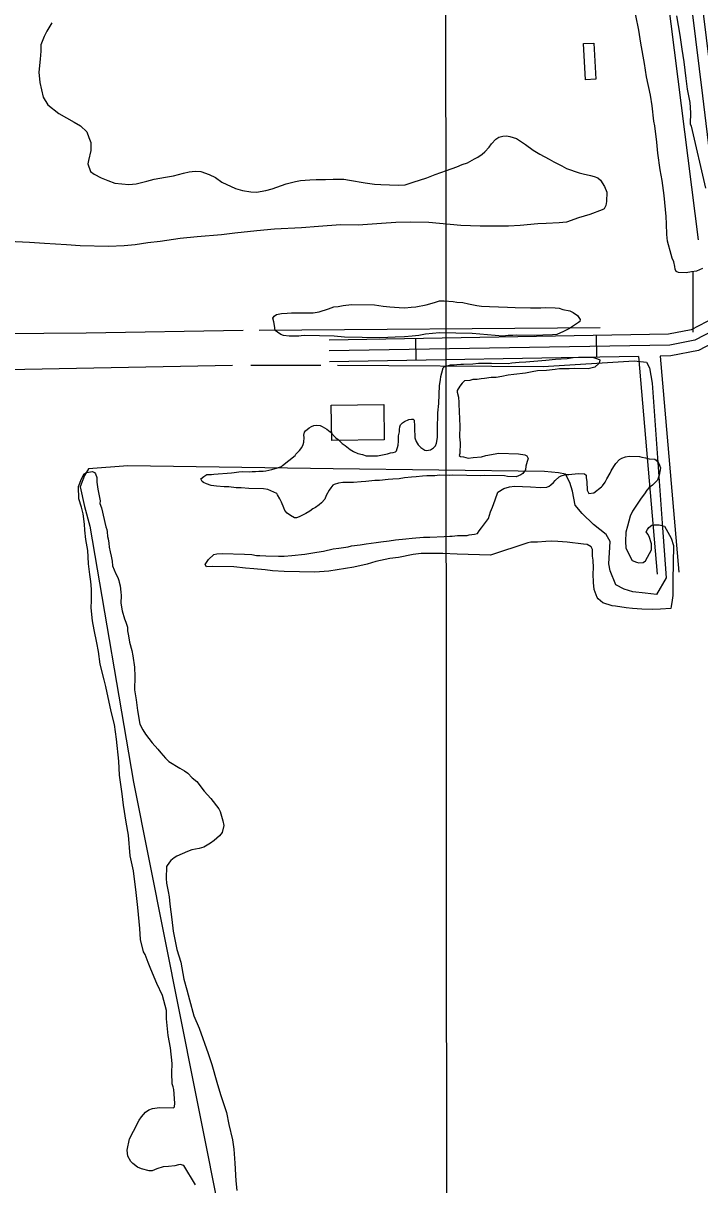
# Model space of a CAD drawing. Extents: x 3297716 to 3335574, y 688621 to 713991.
# Drawn here: x 3306506 to 3307442, y 709221 to 710827 of the extents above; entities that cross this region are included whole.
import ezdxf

# ---------------------------------------------------------------- set-up
doc = ezdxf.new("R2010")
doc.units = 0
for name, color, linetype in [('V-BLDG-OTLN', 7, 'Continuous'), ('V-GRID-MAJR', 7, 'Continuous'), ('V-ROAD-CNTR', 7, 'Continuous'), ('V-SITE-VEGE', 7, 'Continuous'), ('V-TOPO-SHOR', 7, 'Continuous')]:
    doc.layers.add(name, color=color, linetype=linetype)

msp = doc.modelspace()

# ---------------------------------------------------------------- linework, layer by layer
at = {"layer": 'V-BLDG-OTLN'}
for points in [[(3307295.3, 710799.7), (3307298.1, 710749.8), (3307284.1, 710749), (3307281.3, 710798.9)], [(3306932, 710298.8), (3307004.7, 710299.8), (3307005.4, 710251), (3306932.8, 710249.9)]]:
    msp.add_lwpolyline(points, close=True, dxfattribs=at)
at = {"layer": 'V-GRID-MAJR'}
msp.add_spline([(3307097.8, 701143.9), (3307096.4, 703095.2), (3307092, 709156.8), (3307089.8, 712189.6)], degree=3, dxfattribs=at)
at = {"layer": 'V-ROAD-CNTR'}
for p, q in [((3307049.6, 710361), (3307049, 710391)), ((3307299.5, 710365.2), (3307299, 710395.2))]:
    msp.add_line(p, q, dxfattribs=at)
for points in [[(3307416.2, 711270.4), (3307401.6, 711207.3), (3307426.8, 711001.4), (3307460.7, 710728.4), (3307484, 710532.5), (3307484.7, 710461.3), (3307475.4, 710409.8), (3307435.2, 710389), (3307400.5, 710382), (3306929.4, 710374)], [(3307428.6, 711257.4), (3307416.9, 711206.5), (3307441.6, 711003.3), (3307475.6, 710730.2), (3307499, 710533.4), (3307499.7, 710460), (3307488.8, 710399.8), (3307440.2, 710374.7), (3307402.1, 710367), (3307387.3, 710366.7)], [(3307395.1, 711245.5), (3307386.4, 711208.1), (3307411.9, 710999.6), (3307445.8, 710726.6), (3307469.1, 710531.5), (3307469.7, 710462.6), (3307461.9, 710419.7), (3307430.2, 710403.3), (3307398.8, 710396.9), (3306929.1, 710389)], [(3307357.3, 710366.2), (3306929.6, 710359)], [(3307357.3, 710366.2), (3307383, 710065.4)], [(3307387.3, 710366.7), (3307412.9, 710067.9)]]:
    msp.add_lwpolyline(points, dxfattribs=at)
at = {"layer": 'V-SITE-VEGE'}
for points in [[(3307445.6, 710487.8), (3307437.4, 710484.2), (3307430.7, 710483.4), (3307423, 710482.1), (3307412.6, 710482.4), (3307409.3, 710483.9), (3307407.9, 710487.2), (3307407.5, 710490.6), (3307406.2, 710497.3), (3307404, 710502.1), (3307402.2, 710507.4), (3307397.4, 710525.6), (3307396.2, 710535.1), (3307396.1, 710549.9), (3307395.3, 710559.9), (3307392.7, 710589), (3307389.8, 710609.6), (3307387.3, 710624.4), (3307384, 710647.4), (3307382.5, 710662.6), (3307379.7, 710685.1), (3307378.4, 710691.8), (3307376.1, 710712.8), (3307374, 710727.6), (3307368.4, 710753), (3307365.5, 710771.6), (3307360.5, 710799.4), (3307357.6, 710817.5), (3307349.5, 710858.2)], [(3306545.3, 710827.5), (3306538.8, 710816.2), (3306534.8, 710808.7), (3306530.3, 710797.4), (3306530.1, 710788.4), (3306529.3, 710777.4), (3306527.5, 710759.4), (3306529.1, 710745), (3306533.4, 710724.9), (3306539.8, 710714.3), (3306555.2, 710702.5), (3306576.4, 710690.1), (3306585.3, 710685.1), (3306594.1, 710676.8), (3306596.8, 710669.1), (3306599.5, 710662.4), (3306599.7, 710651), (3306596.1, 710637.3), (3306595.5, 710632.5), (3306599, 710621.9), (3306604.2, 710618.5), (3306613.6, 710613.5), (3306623, 710609.5), (3306632.5, 710605.9), (3306652, 710604), (3306662, 710605.2), (3306676.8, 710608.7), (3306686.9, 710611.3), (3306702.7, 710614.3), (3306713.7, 710615.9), (3306727.6, 710619.9), (3306735.7, 710621.6), (3306743.8, 710622.4), (3306751.5, 710622.2), (3306763.3, 710618.1), (3306772.2, 710613.6), (3306780.6, 710607.2), (3306799.5, 710598.7), (3306809.4, 710595.6), (3306820.8, 710593.9), (3306828.9, 710593.7), (3306841.8, 710595.8), (3306850.4, 710598), (3306869.6, 710605.1), (3306882.6, 710608.2), (3306889.7, 710609.4), (3306902.6, 710610.5), (3306911.2, 710610.8), (3306924.1, 710611), (3306935, 710611.7), (3306949.3, 710611.4), (3306957.4, 710610.2), (3306979.2, 710606.4), (3306992, 710604.6), (3307000.6, 710604), (3307024.9, 710603.4), (3307034.4, 710603.6), (3307045.4, 710607.2), (3307064.2, 710613.4), (3307075.7, 710617.9), (3307091.5, 710623.3), (3307105.9, 710628.6), (3307113.2, 710631.8), (3307120.8, 710634), (3307130.5, 710639.5), (3307134.8, 710641.8), (3307141.1, 710645.9), (3307144.5, 710649.2), (3307150.4, 710655.7), (3307153.8, 710660.4), (3307159.7, 710666.9), (3307164.1, 710669.7), (3307169.3, 710671), (3307174.6, 710671.3), (3307179.3, 710670.7), (3307188.3, 710667.7), (3307196.7, 710662.2), (3307201, 710659.3), (3307211.3, 710651.4), (3307220.7, 710645.9), (3307233.8, 710639), (3307239.9, 710635.5), (3307246.5, 710632), (3307251.2, 710630), (3307257.8, 710626), (3307275.3, 710620.4), (3307280.5, 710618.8), (3307290.9, 710616.7), (3307296.1, 710615.1), (3307300.9, 710613.1), (3307304.6, 710610.2), (3307310.1, 710601.5), (3307313.2, 710593.3), (3307312.9, 710580.4)], [(3307409.9, 710837.3), (3307414.5, 710810.5), (3307417, 710791.4), (3307419.9, 710773.7), (3307422.7, 710750.8), (3307424.7, 710735.9), (3307428.1, 710717.3), (3307429.2, 710703.4), (3307428.8, 710688.2), (3307430.2, 710684.8), (3307450.1, 710599.1)], [(3307312.9, 710580.4), (3307311.9, 710575.2), (3307309.9, 710570.5), (3307307, 710569.1), (3307290.1, 710562.4), (3307274.3, 710558), (3307257.5, 710552.2), (3307247.5, 710551), (3307229.4, 710550), (3307217.9, 710549.8), (3307193.6, 710547.5), (3307177.4, 710546.5), (3307138.3, 710546.4), (3307111.2, 710547.5), (3307067, 710551.4), (3307041.3, 710552), (3307021.3, 710551.6), (3307001.7, 710550.1), (3306969.3, 710548), (3306945, 710548.1), (3306914.5, 710546), (3306891.1, 710544.1), (3306853.4, 710542.2), (3306829.1, 710539.9), (3306798.5, 710536.8), (3306780.4, 710534.3), (3306746.5, 710531.8), (3306723.1, 710529.5), (3306695.4, 710525.4), (3306678.2, 710523.4), (3306661, 710520.5), (3306645.7, 710519.4), (3306623.8, 710518.5), (3306584.7, 710519.4), (3306565.7, 710520.8), (3306535.3, 710522.5), (3306514.8, 710523.9), (3306485.8, 710525.1)], [(3307091.9, 710353.2), (3307094.3, 710353.6), (3307097.1, 710354.5), (3307102.4, 710354.9), (3307105.7, 710355.3), (3307111.5, 710355.6), (3307115.3, 710355.5), (3307128.1, 710356.2), (3307135.8, 710356.9), (3307142.4, 710356.8), (3307153.9, 710357), (3307176.7, 710356.5), (3307182, 710357.3), (3307192, 710358.5), (3307201.5, 710358.7), (3307229.2, 710361.4), (3307242.6, 710362.5), (3307258.3, 710363.6), (3307266.9, 710364.8), (3307274.1, 710365.1), (3307283.1, 710365.4), (3307293.6, 710365.1), (3307300.7, 710363.1), (3307303.5, 710361.6), (3307303.4, 710358.2), (3307302.5, 710356.4), (3307296.6, 710351.7), (3307287.5, 710349.1)], [(3306818.3, 710183.9), (3306807.4, 710184.6), (3306800.7, 710184.8), (3306790.3, 710186), (3306784.1, 710186.1), (3306773.2, 710186.8), (3306766, 710188), (3306759.4, 710190), (3306755.2, 710192), (3306753.3, 710193.5), (3306751.5, 710196.9), (3306755.8, 710200.1), (3306760.2, 710202.9), (3306766.4, 710203.2), (3306769.7, 710203.6), (3306794.1, 710205.4), (3306797.9, 710205.8), (3306804.1, 710206.6), (3306808.9, 710207), (3306818.9, 710206.7), (3306822.7, 710207.1), (3306827.4, 710207), (3306831.8, 710207.9), (3306837.9, 710207.7), (3306841.8, 710208.1), (3306849.9, 710209.8), (3306857.6, 710212.5), (3306863.3, 710214.3), (3306864.8, 710215.7), (3306882.3, 710229.5), (3306883.3, 710231.4), (3306888.1, 710236.1), (3306891.6, 710240.3), (3306893.1, 710244.5), (3306894.1, 710247.8), (3306894.7, 710254), (3306894.3, 710257.3), (3306894.9, 710261.6), (3306896.4, 710263.5), (3306901.7, 710267.6), (3306904.6, 710269.5), (3306908, 710270.8), (3306911.8, 710271.2), (3306916.6, 710270.6), (3306919.4, 710269.6), (3306926, 710265.7), (3306930.7, 710262.2), (3306938.6, 710253.9), (3306941.8, 710251.5), (3306947, 710246.1), (3306951.2, 710243.2), (3306958.2, 710237.8), (3306962.9, 710234.8), (3306969, 710232.3), (3306975.2, 710230.7), (3306980.4, 710229.1), (3306996.1, 710228.8), (3307005.2, 710230.5), (3307010, 710231.8), (3307014.3, 710233.1), (3307017.6, 710233.5), (3307021, 710234.4), (3307022.4, 710235.8), (3307024.5, 710243.8), (3307025.1, 710249), (3307025.3, 710256.7), (3307026.4, 710261.9), (3307026.5, 710265.2), (3307027, 710269), (3307028, 710271.8), (3307030.5, 710274.6), (3307033.4, 710276.5), (3307039.6, 710279.2), (3307043, 710279.6), (3307045.4, 710279.5), (3307046.8, 710278.1), (3307047.5, 710269.9), (3307047.4, 710264.2), (3307047.7, 710257.1), (3307047.6, 710253.8), (3307049.4, 710248.9), (3307052.2, 710244.1), (3307055.9, 710240.2), (3307061.5, 710236.8), (3307063.9, 710236.2), (3307069.6, 710237), (3307073.5, 710239.8), (3307076.4, 710242.6), (3307077.9, 710246.4), (3307079.1, 710254.4), (3307079.2, 710260.6), (3307078.9, 710265.4), (3307079.4, 710288.2), (3307081.1, 710301.1), (3307081.7, 710326.3), (3307083.3, 710333.9), (3307083.9, 710338.6), (3307085, 710343.8), (3307087, 710350.5), (3307088.5, 710351.9), (3307091.9, 710353.2)], [(3307287.5, 710349.1), (3307269, 710349.5), (3307261.3, 710349.2), (3307248, 710349.1), (3307241.8, 710348.3), (3307229.8, 710347.1), (3307217.4, 710346.5), (3307210.3, 710345.2), (3307200.7, 710343), (3307184.9, 710341.5), (3307176.8, 710340.3), (3307168.2, 710338.6), (3307160.1, 710337.3), (3307153.4, 710337), (3307144.3, 710335.8), (3307139.6, 710335.4), (3307133.8, 710334.6), (3307128.1, 710334.3), (3307123.8, 710332.9), (3307116.6, 710332.6), (3307113.2, 710329.4), (3307109.8, 710325.2), (3307106.3, 710319.1), (3307106.3, 710316.7), (3307108, 710310), (3307108.8, 710302.8), (3307108.7, 710300.4), (3307109.9, 710269.9), (3307109.6, 710255.2), (3307110.3, 710247), (3307110, 710232.3), (3307109, 710229.5), (3307110.8, 710228), (3307115.1, 710227.4), (3307121.7, 710225.8), (3307128.4, 710226.6), (3307139.9, 710227.3), (3307146.1, 710229.5), (3307163.8, 710232.5), (3307191.4, 710231.8), (3307200, 710230.2), (3307202.8, 710228.7), (3307204.6, 710225.3), (3307203.1, 710221.1), (3307201.5, 710214.4), (3307200.9, 710209.7), (3307197.4, 710204.5), (3307194.5, 710202.7), (3307187.8, 710200), (3307175.9, 710200.3), (3307171.7, 710201.3), (3307144.5, 710201.9), (3307139.3, 710201.1), (3307100.2, 710202), (3307095.5, 710201.7), (3307082.1, 710202), (3307075.4, 710201.2), (3307072.6, 710201.3), (3307064.5, 710201), (3307058.3, 710200.6), (3307049.7, 710199.9), (3307043, 710199.6), (3307033.5, 710198.4), (3307026.3, 710197.1), (3307017.2, 710196.8), (3307011, 710196), (3306999.1, 710194.9), (3306992.4, 710194.6), (3306980, 710193.4), (3306973.3, 710193.1), (3306962.8, 710191.9), (3306958.5, 710192), (3306948.1, 710191.8), (3306942.3, 710191), (3306936.1, 710189.2), (3306934.2, 710188.3), (3306931.7, 710184.6), (3306929.2, 710181.3), (3306925.3, 710173.8), (3306923.2, 710169), (3306918.8, 710163.9), (3306915.4, 710161.1), (3306910.1, 710157.4), (3306906.7, 710155.6), (3306902.4, 710152.4), (3306897.1, 710149.2), (3306887.9, 710144.6), (3306884.1, 710143.3), (3306881.2, 710143.3), (3306875.6, 710146.3), (3306871.3, 710149.8), (3306868.1, 710153.2), (3306866.3, 710157), (3306863.1, 710164.7), (3306860.9, 710169.5), (3306857.6, 710174.9), (3306856.7, 710176.8), (3306852.5, 710178.8), (3306844.5, 710182.3), (3306838.3, 710183.4), (3306818.3, 710183.9)], [(3307325.9, 710218.2), (3307330.8, 710223.8), (3307334.2, 710225.6), (3307339, 710227.4), (3307344.2, 710228.2), (3307358.5, 710227.9), (3307361.8, 710226.9), (3307367, 710226.3), (3307371.8, 710224.7), (3307379.8, 710224.1), (3307381.7, 710223.1), (3307385.4, 710218.2), (3307387.7, 710212.4), (3307386, 710202), (3307383.5, 710195.4), (3307376.6, 710188.4), (3307371.8, 710185.2), (3307368.8, 710181.4), (3307365.4, 710176.3), (3307361, 710170.2), (3307356.5, 710163.6), (3307349.1, 710152.4), (3307345.6, 710145.3), (3307341.9, 710131.6), (3307339.8, 710123.1), (3307339.1, 710110.2), (3307339.8, 710101.6), (3307345.3, 710090.1), (3307348.5, 710084.3), (3307354.6, 710081.8), (3307357.9, 710080.7), (3307363.6, 710081.6), (3307367, 710083.9), (3307375, 710098.9), (3307375.2, 710107), (3307372.1, 710117.1), (3307370.3, 710120.4), (3307368, 710123.8), (3307369.5, 710127.1), (3307371.4, 710129.9), (3307375.8, 710133.2), (3307379.1, 710133.6), (3307385.8, 710133.4), (3307393.4, 710131.8), (3307402.5, 710114.9), (3307405.6, 710104.9), (3307404.5, 710056.3), (3307404.7, 710046.8), (3307404.5, 710035.8), (3307403.8, 710029.2), (3307402.2, 710020.6), (3307402.1, 710017.8), (3307387.8, 710016.7), (3307376.4, 710016.5), (3307361.6, 710016.8), (3307348.8, 710017.6), (3307340.3, 710018.8), (3307325.5, 710021), (3307320.8, 710021.6), (3307308, 710025.7), (3307301.5, 710031.1), (3307300.1, 710033), (3307296.1, 710044.1), (3307294.9, 710053.6), (3307294.7, 710065.5), (3307294.9, 710074.1), (3307294.6, 710084.6), (3307293.8, 710090.3), (3307293.6, 710099.4), (3307291.8, 710103.2), (3307286.1, 710106.2), (3307280.9, 710106.8), (3307258.6, 710109.7), (3307245.7, 710110.5), (3307237.2, 710110.7), (3307229.1, 710110.4), (3307217.6, 710109.7), (3307208.1, 710109.5), (3307204.2, 710108.6), (3307152.4, 710091.7)], [(3307152.4, 710091.7), (3307106.2, 710092.8), (3307086.7, 710093.8), (3307076.3, 710094), (3307056.7, 710094), (3307045.3, 710092.4), (3307025.2, 710088.5), (3307013.2, 710086.9), (3306993.6, 710082.6), (3306981.6, 710079.1), (3306963.4, 710074.7), (3306951.9, 710073.1), (3306929, 710069.4), (3306909.4, 710067.9), (3306867.1, 710068.9), (3306850.9, 710069.8), (3306840.9, 710071.4), (3306824.8, 710072.8), (3306813.4, 710073.5), (3306797.2, 710075.3), (3306767.7, 710076), (3306759.6, 710075.2), (3306757.8, 710078.6), (3306762.2, 710085.7), (3306769.5, 710092.6), (3306773.8, 710093.5), (3306781, 710093.8), (3306811.9, 710093.1), (3306822.4, 710092.3), (3306828.5, 710091.2), (3306833.3, 710091.1), (3306841.4, 710090.5), (3306859, 710090.1), (3306867.1, 710090.3), (3306877.6, 710091), (3306895.7, 710093), (3306912, 710095.5), (3306921.6, 710097.2), (3306935, 710100.2), (3306942.6, 710101.4), (3306955.5, 710103), (3306960.3, 710104.3), (3306972.2, 710106), (3306980.4, 710107.2), (3306994.2, 710108.8), (3307000.9, 710110.1), (3307012.4, 710111.2), (3307021, 710112.9), (3307035.3, 710114), (3307043.9, 710115.2), (3307059.6, 710116.3), (3307068.7, 710116.6), (3307088.2, 710117.5), (3307096.3, 710117.8), (3307099.2, 710117.8), (3307106.8, 710118.5), (3307112.6, 710118.9), (3307120.2, 710118.7), (3307123.1, 710119.6), (3307130.2, 710120.4), (3307134.5, 710121.7), (3307137, 710125), (3307140, 710129.2), (3307149.8, 710142.3), (3307152.4, 710151.3), (3307155.4, 710157.9), (3307159, 710167.8), (3307162.5, 710178.7), (3307170.8, 710183.7), (3307178.9, 710185.9), (3307185.6, 710186.7), (3307208, 710186.2), (3307222.2, 710184.9), (3307230.3, 710185.6), (3307233.7, 710187), (3307235.7, 710188.9), (3307239.5, 710192.1), (3307242, 710194.9), (3307247.3, 710200), (3307250.2, 710201.4), (3307255, 710202.7), (3307257.4, 710203.1), (3307260.8, 710203), (3307265, 710203.4), (3307269.8, 710204.2), (3307274.6, 710204.6), (3307282.7, 710203.9), (3307285, 710202), (3307284.9, 710198.7), (3307285.8, 710192.9), (3307286.4, 710181.5), (3307288.7, 710176.7), (3307295.4, 710177.9), (3307306.1, 710185.8), (3307307.5, 710187.2), (3307311, 710192.3), (3307313.5, 710197), (3307318, 710205), (3307319.5, 710208.3), (3307322.9, 710214), (3307325.9, 710218.2)], [(3306644.7, 709746), (3306642.7, 709761.3), (3306639, 709787.1), (3306638, 709806.6), (3306634.9, 709837.2), (3306632.1, 709857.2), (3306627.7, 709875.4), (3306620.4, 709909.9), (3306617.8, 709919), (3306612.6, 709941), (3306610.1, 709958.2), (3306607.6, 709970.2), (3306604.2, 709988.4), (3306601.6, 710000.8), (3306600.1, 710018.5), (3306600.4, 710029), (3306600.3, 710044.7), (3306599.6, 710055.2), (3306597.9, 710064.7), (3306596.3, 710079.5), (3306595.6, 710089.1), (3306595.3, 710098.1), (3306592.8, 710113), (3306591.2, 710125.9), (3306590.5, 710134.5), (3306588.9, 710148.8), (3306586.7, 710157.9), (3306582.7, 710169.4), (3306582.6, 710186.5), (3306586.7, 710196.9), (3306590.2, 710204), (3306593.6, 710205.8), (3306601.7, 710207.1), (3306604.5, 710205.6), (3306605.9, 710204.1), (3306607.7, 710198.8), (3306608, 710192.6), (3306609.2, 710182.6), (3306612.2, 710166.8), (3306612.1, 710163), (3306614.3, 710156.8), (3306620.4, 710130.9), (3306621.7, 710127.1), (3306622.1, 710123.7), (3306622.5, 710117.5), (3306623.3, 710114.2), (3306624.6, 710107.9), (3306625, 710102.7), (3306626.2, 710096), (3306627.5, 710090.2), (3306628.8, 710083.1), (3306629.6, 710076.9), (3306634.1, 710065.8), (3306636.8, 710060.5), (3306638.2, 710056.7), (3306638.6, 710054.3), (3306639.9, 710049), (3306641.1, 710040.4), (3306641.5, 710035.6), (3306641.2, 710025.2), (3306642.9, 710014.6), (3306646, 710003.6), (3306647.8, 709998.8), (3306650, 709992.1), (3306650.3, 709986.8), (3306651.6, 709980.1), (3306652.8, 709971.1), (3306656.4, 709959.5), (3306657.6, 709952.4), (3306660.1, 709936.6), (3306660.3, 709923.7), (3306659.9, 709905.2), (3306662.4, 709891.3), (3306664, 709876.5), (3306667.3, 709857.8), (3306671.4, 709850.1), (3306675.1, 709843.8), (3306684.3, 709832.2), (3306692.2, 709823.4), (3306696.4, 709818.1), (3306702.9, 709810.8), (3306707.6, 709806.4), (3306722.6, 709797), (3306729.2, 709793.5), (3306733.8, 709790.1), (3306739.9, 709783.8), (3306746, 709778.4), (3306756.1, 709765.3), (3306765.4, 709755.1), (3306776.5, 709740.5), (3306778.3, 709737.1), (3306782.3, 709724.2), (3306783.6, 709717.5), (3306781, 709708), (3306777.5, 709703.3), (3306770.2, 709696.8), (3306764.9, 709693.1), (3306755.7, 709687.6), (3306749.5, 709685.9), (3306739, 709684.2), (3306733.2, 709681.5)], [(3306744.3, 709220.7), (3306728.3, 709247.3), (3306723.1, 709248.8), (3306720.7, 709248.4), (3306715.9, 709247.1), (3306706.8, 709245.9), (3306699.6, 709245.6), (3306691, 709242.9), (3306684.3, 709240.2), (3306680, 709240.3), (3306669.6, 709242.9), (3306663.9, 709245.4), (3306657.4, 709250.4), (3306655, 709252.8), (3306650.9, 709260.5), (3306649.7, 709268.6), (3306652.9, 709284.3), (3306658.4, 709295.1), (3306666.4, 709310.2), (3306669.8, 709314.8), (3306675.2, 709321.4), (3306679.6, 709324.6), (3306684.9, 709326.4), (3306694.4, 709327.6), (3306713.9, 709327.1), (3306715.4, 709328.5), (3306715.5, 709333.8), (3306714.5, 709352.4), (3306713.2, 709356.2), (3306711.9, 709360.5), (3306711.7, 709375.8), (3306712, 709388.6), (3306709.7, 709410.1), (3306706.3, 709427.3), (3306704.4, 709450.2), (3306704.2, 709461.7), (3306698.5, 709482.8), (3306690.8, 709499.1), (3306682.7, 709518.9), (3306678.6, 709528), (3306674.6, 709539.1), (3306672.3, 709542.9), (3306668, 709560.2), (3306667.4, 709575.4), (3306664.7, 709604.1), (3306662.3, 709625.1), (3306658.3, 709655.2), (3306654, 709675.7), (3306651.8, 709704.4), (3306648.4, 709722.1), (3306644.7, 709746)], [(3306733.2, 709681.5), (3306718.3, 709675.2), (3306714.9, 709672.9), (3306710.1, 709669.2), (3306708.1, 709666.9), (3306704.1, 709660.8), (3306703.8, 709644.6), (3306704.1, 709637.9), (3306706.7, 709626.4), (3306707.9, 709618.8), (3306708.6, 709608.7), (3306711.5, 709587.7), (3306713.5, 709571.5), (3306718.6, 709546.1), (3306723.9, 709528.8), (3306728.1, 709505.4), (3306732.5, 709490.5), (3306736, 709476.7), (3306742.2, 709454.6), (3306749.4, 709437.3), (3306761.9, 709402.2), (3306766.8, 709387.3), (3306773.8, 709362.9), (3306778.7, 709345.6), (3306787.1, 709320.7), (3306790.6, 709304.4)], [(3306790.6, 709304.4), (3306795.3, 709282.8), (3306797.4, 709269.9), (3306798.8, 709250.9), (3306800.2, 709226.1), (3306801.3, 709212.7)]]:
    msp.add_lwpolyline(points, dxfattribs=at)
msp.add_lwpolyline([(3307127.2, 710398.1), (3307082, 710399.2), (3307062.4, 710397.2), (3307053.3, 710395.5), (3307044.3, 710394.3), (3307033.3, 710393.6), (3307020.4, 710393), (3307010.4, 710392.7), (3306999.4, 710392), (3306950.4, 710393.2), (3306936.1, 710394.5), (3306895.7, 710395.4), (3306890.4, 710394.6), (3306887.1, 710394.2), (3306873.8, 710394.5), (3306866.1, 710395.2), (3306862.4, 710396.7), (3306857.7, 710399.7), (3306854.4, 710402.1), (3306853.6, 710409.3), (3306852.8, 710414.1), (3306851.5, 710419.3), (3306853, 710422.2), (3306856.4, 710424.5), (3306863.1, 710425.7), (3306871.2, 710426), (3306876.9, 710426.8), (3306894.5, 710426.4), (3306901.2, 710426.7), (3306906.9, 710426.6), (3306915.5, 710427.8), (3306928.5, 710432.3), (3306935.7, 710435), (3306941.9, 710435.3), (3306948.6, 710436.6), (3306960, 710438.2), (3306991.9, 710437.5), (3307003.8, 710435.8), (3307013.3, 710435.1), (3307026.1, 710433.8), (3307033.7, 710433.6), (3307042.8, 710434.4), (3307049, 710434.7), (3307063.4, 710437.7), (3307074.9, 710440.8), (3307082.1, 710443), (3307088.3, 710443.3), (3307100.6, 710442.5), (3307105.8, 710441.5), (3307114.4, 710440.8), (3307122, 710439.2), (3307133.4, 710437), (3307140, 710435.9), (3307150.9, 710435.2), (3307176.2, 710434.6), (3307186.6, 710433.9), (3307208, 710433.4), (3307214.2, 710433.7), (3307221.9, 710433.5), (3307229, 710433.8), (3307241.9, 710433.5), (3307247.6, 710432.9), (3307252.3, 710431.4), (3307262.2, 710429.2), (3307267, 710427.2), (3307272.6, 710422.8), (3307276.7, 710417.5), (3307276.2, 710414.6), (3307274.3, 710413.2), (3307261.7, 710404.9), (3307253.5, 710400.9), (3307244.3, 710396.8), (3307238.1, 710396), (3307224.8, 710395.8), (3307213.8, 710395.1), (3307188.1, 710395.7), (3307183.3, 710395.4), (3307176.7, 710395.5), (3307173.3, 710394.6), (3307169.5, 710394.2)], close=True, dxfattribs=at)
at = {"layer": 'V-TOPO-SHOR'}
for p, q in [((3307353.5, 711207.2), (3307439.8, 710527.7)), ((3307432.3, 710482.7), (3307432.3, 710400.1)), ((3306832.5, 710402.8), (3307304.4, 710406.5)), ((3306820.8, 710354.3), (3306917.6, 710354.3))]:
    msp.add_line(p, q, dxfattribs=at)
for points in [[(3305652.7, 710391.7), (3306592.9, 710399.1), (3306810.4, 710402.8), (3306810.4, 710402.8)], [(3306940.8, 710354.3), (3307225.3, 710352.4), (3307351.1, 710360.2), (3307368.5, 710358.2), (3307372.4, 710350.5), (3307376.3, 710329.2), (3307389.8, 710135.7), (3307395.6, 710060.2), (3307382.1, 710037), (3307366.6, 710038.9), (3307349.2, 710040.8), (3307337.6, 710044.7), (3307326, 710050.5), (3307318.2, 710069.9), (3307316.3, 710079.5), (3307318.2, 710110.5), (3307312.4, 710120.2), (3307295, 710133.7), (3307279.5, 710149.2), (3307269.8, 710160.8), (3307266, 710180.2), (3307262.1, 710191.8), (3307256.3, 710203.4), (3307246.6, 710205.3), (3307227.3, 710207.3), (3306935, 710211.1), (3306650.5, 710215), (3306596.3, 710211.1), (3306590.5, 710201.5), (3306584.7, 710186), (3306590.5, 710158.9), (3306598.3, 710131.8), (3306658.3, 709777.6), (3306743.4, 709351.9), (3306786, 709139)], [(3303258.2, 709868.1), (3303797.2, 709720.4), (3304177.2, 709618.5), (3304621.3, 709485.8), (3305077.7, 709365.4), (3305185.5, 709321), (3305797.2, 709146.7), (3305784.5, 709213.2), (3305781.4, 709254.4), (3305800.4, 709321), (3305787.7, 709406.6), (3305794.1, 709793.3), (3305787.7, 710344.8), (3306291.7, 710344.8), (3306795.7, 710354.3)]]:
    msp.add_lwpolyline(points, dxfattribs=at)

doc.saveas('drawing.dxf')
